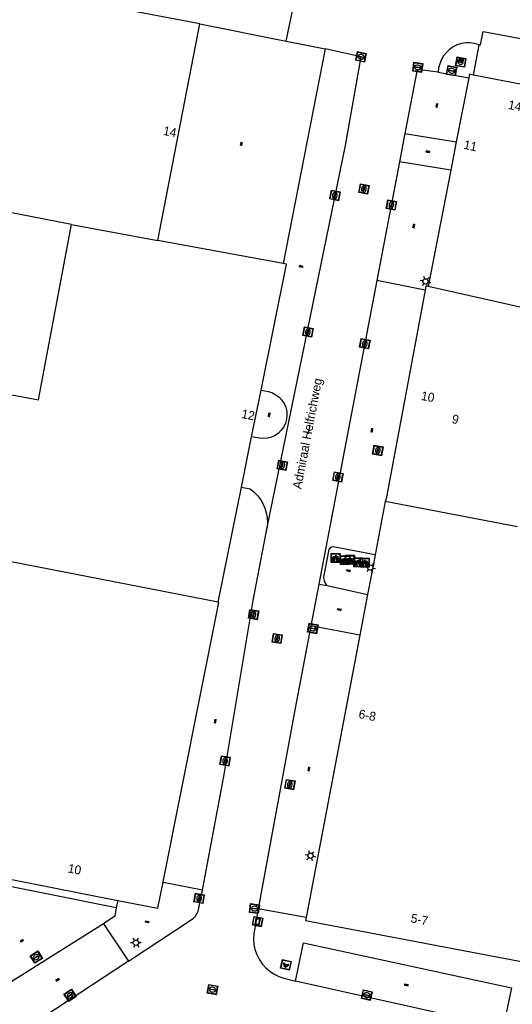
# Model space of a CAD drawing. Header units: metres. Extents: x 93870 to 95789, y 463036 to 464040.
# Tile 334 of 344: x 95146 to 95201, y 463869 to 463979. Entities that reach past the tile are written whole.
import ezdxf
from ezdxf.enums import TextEntityAlignment as Align

# ---------------------------------------------------------------- set-up
doc = ezdxf.new("R2010")
doc.units = ezdxf.units.M
doc.header["$LTSCALE"] = 25.4
for name, color, linetype in [('B_BEBOUWINGSGRENS_0', 1, 'Continuous'), ('B_TUSSENMUUR_0', 7, 'Continuous'), ('G_GRENS_ALGEMEEN_0', 7, 'Continuous'), ('Q_BETAALAUTOMAAT_0', 7, 'Continuous'), ('Q_BRANDKRAAN_0', 5, 'Continuous'), ('Q_FIETSENREK_0', 6, 'Continuous'), ('Q_INSPECTIE_OF_RIOOLPUT_0', 253, 'Continuous'), ('Q_KOLK_0', 254, 'Continuous'), ('Q_LICHTMAST_0', 2, 'Continuous'), ('Q_RECLAMEZUIL_0', 232, 'Continuous'), ('Q_STRAATNAAMBORD_0', 7, 'Continuous'), ('S_GBKN_SYMBOOL_GV_GROOT_0', 7, 'Continuous'), ('S_GBKN_SYMBOOL_OV_GROOT_0', 7, 'Continuous'), ('T_HEK_0', 57, 'Continuous'), ('V_WEGGRENS_0', 7, 'Continuous'), ('Z_GBKN_HUISNUMMER_0', 252, 'Continuous'), ('Z_STRAATNAAM_0', 252, 'Continuous')]:
    doc.layers.add(name, color=color, linetype=linetype)

# ---------------------------------------------------------------- blocks, each defined once
blk = doc.blocks.new('Q_STRAATNAAMBORD')
for points in [[(-0.5, 0.5), (0.5, 0.5), (0.5, -0.5), (-0.5, -0.5)], [(-0.37, 0.22), (0.36, 0.22), (0.36, -0.21), (-0.37, -0.21)]]:
    blk.add_lwpolyline(points, close=True)
for points in [[(-0.44, 0.46), (0.44, 0.46, -0.414214), (0.46, 0.44), (0.46, -0.44, -0.414214), (0.44, -0.46), (-0.44, -0.46, -0.414214), (-0.46, -0.44), (-0.46, 0.44), (-0.46, 0.44), (-0.46, 0.45), (-0.46, 0.45), (-0.46, 0.45), (-0.46, 0.45), (-0.46, 0.45), (-0.46, 0.45), (-0.46, 0.46), (-0.46, 0.46), (-0.46, 0.46), (-0.45, 0.46), (-0.45, 0.46), (-0.45, 0.46), (-0.45, 0.46), (-0.45, 0.46), (-0.45, 0.46), (-0.44, 0.46), (-0.44, 0.46)], [(-0.29, 0.16), (0.28, 0.16, -0.414214), (0.3, 0.14), (0.3, -0.13, -0.414214), (0.28, -0.16), (-0.29, -0.16, -0.414214), (-0.31, -0.13), (-0.31, 0.14), (-0.31, 0.14), (-0.31, 0.14), (-0.31, 0.14), (-0.31, 0.15), (-0.31, 0.15), (-0.31, 0.15), (-0.3, 0.15), (-0.3, 0.15), (-0.3, 0.15), (-0.3, 0.16), (-0.3, 0.16), (-0.3, 0.16), (-0.3, 0.16), (-0.29, 0.16), (-0.29, 0.16), (-0.29, 0.16), (-0.29, 0.16), (-0.29, 0.16)]]:
    blk.add_lwpolyline(points, format="xyb")
blk = doc.blocks.new('Q_LICHTMAST')
for points in [[(-0.26, 0.15), (-0.52, 0.3)], [(0, 0.3), (0, 0.6)], [(0.26, 0.15), (0.52, 0.3)], [(-0.26, -0.15), (-0.52, -0.3)], [(0, -0.3), (0, -0.6)], [(0.26, -0.15), (0.52, -0.3)]]:
    blk.add_lwpolyline(points)
blk.add_circle((0, 0), 0.3)
blk = doc.blocks.new('Q_KOLK')
blk.add_lwpolyline([(-0.5, 0.5), (0.5, 0.5), (0.5, -0.5), (-0.5, -0.5)], close=True)
for points in [[(-0.44, 0.46), (0.44, 0.46, -0.414214), (0.46, 0.44), (0.46, -0.44, -0.414214), (0.44, -0.46), (-0.44, -0.46, -0.414214), (-0.46, -0.44), (-0.46, 0.44, -0.414214), (-0.44, 0.46)], [(-0.34, 0.1, 0.380426), (-0.28, -0.18)], [(-0.01, 0.27, 0.240218), (-0.34, 0.1)], [(-0.19, 0.04, 0.853344), (-0.19, -0.03)], [(0.33, 0.11, 0.240191), (-0.01, 0.27)], [(0.18, -0.03, 0.849746), (0.18, 0.04)], [(0.27, -0.18, 0.380426), (0.33, 0.11)], [(-0.28, -0.18, 0.148452), (0.01, -0.26)], [(0.01, -0.26, 0.131742), (0.27, -0.18)]]:
    blk.add_lwpolyline(points, format="xyb")
for points in [[(-0.19, 0.04), (0.18, 0.04)], [(0.18, -0.03), (-0.19, -0.03)]]:
    blk.add_lwpolyline(points)
blk = doc.blocks.new('Q_INSPECTIE_OF_RIOOLPUT')
blk.add_lwpolyline([(-0.5, 0.5), (0.5, 0.5), (0.5, -0.5), (-0.5, -0.5)], close=True)
for points in [[(-0.44, 0.46), (0.44, 0.46, -0.414214), (0.46, 0.44), (0.46, -0.44, -0.414214), (0.44, -0.46), (-0.44, -0.46, -0.414214), (-0.46, -0.44), (-0.46, 0.44), (-0.46, 0.44), (-0.46, 0.45), (-0.46, 0.45), (-0.46, 0.45), (-0.46, 0.45), (-0.46, 0.45), (-0.46, 0.45), (-0.46, 0.46), (-0.46, 0.46), (-0.46, 0.46), (-0.45, 0.46), (-0.45, 0.46), (-0.45, 0.46), (-0.45, 0.46), (-0.45, 0.46), (-0.45, 0.46), (-0.44, 0.46), (-0.44, 0.46)], [(-0.34, 0.1, 0.380426), (-0.28, -0.18)], [(-0.01, 0.27, 0.240218), (-0.34, 0.1)], [(-0.19, 0.04, 0.853344), (-0.19, -0.03)], [(0.33, 0.11, 0.240191), (-0.01, 0.27)], [(0.18, -0.03, 0.849746), (0.18, 0.04)], [(0.27, -0.18, 0.380426), (0.33, 0.11)], [(-0.28, -0.18, 0.148452), (0.01, -0.26)], [(0.01, -0.26, 0.131742), (0.27, -0.18)]]:
    blk.add_lwpolyline(points, format="xyb")
for points in [[(-0.19, 0.04), (0.18, 0.04)], [(0.18, -0.03), (-0.19, -0.03)]]:
    blk.add_lwpolyline(points)
blk = doc.blocks.new('Q_BRANDKRAAN')
blk.add_lwpolyline([(-0.5, 0.5), (0.5, 0.5), (0.5, -0.5), (-0.5, -0.5)], close=True)
for points in [[(-0.44, 0.46), (0.44, 0.46, -0.414214), (0.46, 0.44), (0.46, -0.44, -0.414214), (0.44, -0.46), (-0.44, -0.46, -0.414214), (-0.46, -0.44), (-0.46, 0.44), (-0.46, 0.44), (-0.46, 0.45), (-0.46, 0.45), (-0.46, 0.45), (-0.46, 0.45), (-0.46, 0.45), (-0.46, 0.45), (-0.46, 0.46), (-0.46, 0.46), (-0.46, 0.46), (-0.45, 0.46), (-0.45, 0.46), (-0.45, 0.46), (-0.45, 0.46), (-0.45, 0.46), (-0.45, 0.46), (-0.44, 0.46), (-0.44, 0.46)], [(-0.34, 0.1, 0.380426), (-0.28, -0.18)], [(-0.01, 0.27, 0.240218), (-0.34, 0.1)], [(-0.19, 0.04, 0.853344), (-0.19, -0.03)], [(0.33, 0.11, 0.240191), (-0.01, 0.27)], [(0.18, -0.03, 0.849746), (0.18, 0.04)], [(0.27, -0.18, 0.380426), (0.33, 0.11)], [(-0.28, -0.18, 0.148452), (0.01, -0.26)], [(0.01, -0.26, 0.131742), (0.27, -0.18)]]:
    blk.add_lwpolyline(points, format="xyb")
for points in [[(-0.19, 0.04), (0.18, 0.04)], [(0.18, -0.03), (-0.19, -0.03)]]:
    blk.add_lwpolyline(points)
blk = doc.blocks.new('Q_RECLAMEZUIL')
blk.add_lwpolyline([(-0.5, 0.5), (0.5, 0.5), (0.5, -0.5), (-0.5, -0.5)], close=True)
for points in [[(-0.44, 0.46), (0.44, 0.46, -0.414214), (0.46, 0.44), (0.46, -0.44, -0.414214), (0.44, -0.46), (-0.44, -0.46, -0.414214), (-0.46, -0.44), (-0.46, 0.44), (-0.46, 0.44), (-0.46, 0.45), (-0.46, 0.45), (-0.46, 0.45), (-0.46, 0.45), (-0.46, 0.45), (-0.46, 0.45), (-0.46, 0.46), (-0.46, 0.46), (-0.46, 0.46), (-0.45, 0.46), (-0.45, 0.46), (-0.45, 0.46), (-0.45, 0.46), (-0.45, 0.46), (-0.45, 0.46), (-0.44, 0.46), (-0.44, 0.46)], [(-0.13, 0.05, 0.550274), (-0.13, -0.04)], [(0.13, -0.04, 0.506565), (0.13, 0.05)], [(-0.13, -0.14, 0.502509), (-0.13, -0.22)], [(0.13, -0.22, 0.554525), (0.13, -0.14)]]:
    blk.add_lwpolyline(points, format="xyb")
for points in [[(-0.23, 0.17), (0, 0.33), (0.22, 0.17)], [(0.22, 0.17), (0.22, -0.32), (-0.23, -0.32), (-0.23, 0.17)], [(-0.13, 0.05), (0.13, 0.05)], [(0.13, -0.04), (-0.13, -0.04)], [(-0.13, -0.14), (0.13, -0.14)], [(0.13, -0.22), (-0.13, -0.22)]]:
    blk.add_lwpolyline(points)
blk = doc.blocks.new('Q_FIETSENREK')
for points in [[(-0.5, 0.5), (0.5, 0.5), (0.5, -0.5), (-0.5, -0.5)], [(-0.06, 0.15), (0.18, 0.05), (0.04, -0.09)]]:
    blk.add_lwpolyline(points, close=True)
for points in [[(-0.44, 0.46), (0.44, 0.46, -0.414214), (0.46, 0.44), (0.46, -0.44, -0.414214), (0.44, -0.46), (-0.44, -0.46, -0.414214), (-0.46, -0.44), (-0.46, 0.44), (-0.46, 0.44), (-0.46, 0.45), (-0.46, 0.45), (-0.46, 0.45), (-0.46, 0.45), (-0.46, 0.45), (-0.46, 0.45), (-0.46, 0.46), (-0.46, 0.46), (-0.46, 0.46), (-0.45, 0.46), (-0.45, 0.46), (-0.45, 0.46), (-0.45, 0.46), (-0.45, 0.46), (-0.45, 0.46), (-0.44, 0.46), (-0.44, 0.46)], [(-0.18, 0.11, 0.847256), (-0.32, -0.14)], [(-0.19, 0.08, 0.842492), (-0.3, -0.12)], [(-0.17, 0.06, 0.053288), (-0.19, 0.08)], [(-0.19, -0.13, 0.502492), (-0.15, 0.04)], [(-0.15, 0.09, 0.06236), (-0.18, 0.11)], [(-0.16, -0.16, 0.494489), (-0.12, 0.07)], [(-0.32, -0.14, 0.089606), (-0.42, -0.35)], [(-0.3, -0.16, 0.110942), (-0.37, -0.35)], [(-0.29, -0.1, 0.006942), (-0.3, -0.12)], [(-0.3, -0.16, 0.02458), (-0.28, -0.17)], [(-0.21, -0.1, 0.381614), (-0.29, -0.1)], [(-0.22, -0.14, 0.533998), (-0.28, -0.14)], [(-0.28, -0.14, 0.009682), (-0.27, -0.14)], [(-0.28, -0.17, 0.148109), (-0.2, -0.17)], [(-0.27, -0.14, 0.120201), (-0.22, -0.14)], [(-0.22, -0.14, 0.003554), (-0.22, -0.14)], [(-0.19, -0.13, 0.017985), (-0.21, -0.1)], [(-0.12, -0.35, 0.075837), (-0.2, -0.17)], [(-0.08, -0.35, 0.094234), (-0.16, -0.16)], [(0.1, -0.16, 0.385208), (0.19, -0.33)], [(0.21, -0.05, 0.224648), (0.11, -0.13)], [(0.13, -0.17, 0.376993), (0.2, -0.3)], [(0.21, -0.09, 0.20829), (0.14, -0.14)], [(0.19, -0.33, 1), (0.29, -0.06)], [(0.2, -0.3, 1), (0.28, -0.09)], [(0.29, -0.06, 0.086253), (0.24, -0.05)], [(0.28, -0.09, 0.079305), (0.24, -0.08)]]:
    blk.add_lwpolyline(points, format="xyb")
for points in [[(-0.17, 0.06), (-0.26, -0.04), (-0.24, -0.06), (-0.15, 0.04)], [(0.08, 0.22), (0, 0.25), (-0.15, 0.09)], [(-0.12, 0.07), (-0.09, 0.11), (0.02, -0.13), (0.1, -0.16)], [(0.24, -0.05), (0.23, 0.05), (0.26, 0.09), (0.3, 0.08), (0.31, 0.11), (0.19, 0.15), (0.18, 0.12), (0.23, 0.1), (0.21, 0.08), (-0.04, 0.17), (0, 0.22), (0.07, 0.19), (0.08, 0.22)], [(0.21, -0.05), (0.2, 0.03), (0.06, -0.11)], [(-0.42, -0.35), (-0.37, -0.35)], [(-0.12, -0.35), (-0.08, -0.35)], [(0.06, -0.11), (0.11, -0.13)], [(0.13, -0.17), (0.25, -0.22), (0.24, -0.08)], [(0.14, -0.14), (0.22, -0.17), (0.21, -0.09)]]:
    blk.add_lwpolyline(points)
blk = doc.blocks.new('Q_BETAALAUTOMAAT')
blk.add_lwpolyline([(-0.5, 0.5), (0.5, 0.5), (0.5, -0.5), (-0.5, -0.5)], close=True)
for points in [[(-0.44, 0.46), (0.44, 0.46, -0.414214), (0.46, 0.44), (0.46, -0.44, -0.414214), (0.44, -0.46), (-0.44, -0.46, -0.414214), (-0.46, -0.44), (-0.46, 0.44), (-0.46, 0.44), (-0.46, 0.45), (-0.46, 0.45), (-0.46, 0.45), (-0.46, 0.45), (-0.46, 0.45), (-0.46, 0.45), (-0.46, 0.46), (-0.46, 0.46), (-0.46, 0.46), (-0.45, 0.46), (-0.45, 0.46), (-0.45, 0.46), (-0.45, 0.46), (-0.45, 0.46), (-0.45, 0.46), (-0.44, 0.46), (-0.44, 0.46)], [(-0.2, 0.03, 0.050902), (-0.2, -0.03)], [(0, 0.29, 0.299915), (-0.19, 0.1)], [(-0.11, 0.03, 0.069027), (-0.11, -0.03)], [(0, 0.2, 0.158079), (-0.09, 0.1)], [(0.15, 0.29, 0.138529), (0, 0.29)], [(0.14, 0.2, 0.200552), (0, 0.2)], [(-0.18, -0.1, 0.345501), (0.02, -0.28)], [(-0.09, -0.1, 0.158478), (0.01, -0.2)], [(0.01, -0.2, 0.260272), (0.13, -0.18)], [(0.02, -0.28, 0.17253), (0.15, -0.27)]]:
    blk.add_lwpolyline(points, format="xyb")
for points in [[(-0.2, 0.03), (-0.27, 0.03), (-0.27, 0.1)], [(-0.27, 0.1), (-0.19, 0.1)], [(0.06, 0.03), (-0.11, 0.03)], [(-0.09, 0.1), (0.06, 0.1)], [(0.06, 0.1), (0.06, 0.03)], [(0.15, 0.29), (0.14, 0.2)], [(-0.18, -0.1), (-0.27, -0.1), (-0.27, -0.03)], [(-0.27, -0.03), (-0.2, -0.03)], [(-0.11, -0.03), (0.06, -0.03)], [(0.06, -0.1), (-0.09, -0.1)], [(0.06, -0.03), (0.06, -0.1)], [(0.13, -0.18), (0.15, -0.27)]]:
    blk.add_lwpolyline(points)
blk = doc.blocks.new('S_GBKN_SYMBOOL_GV_GROOT')
for points in [[(-0.1875, 0.03125), (-0.09375, 0.09375)], [(-0.1875, -0.0625), (0.0625, 0.09375)], [(-0.1875, 0.09375), (0.125, -0.09375)], [(-0.1875, 0), (-0.03125, -0.09375)], [(-0.125, -0.09375), (0.1875, 0.09375)], [(-0.0625, 0.09375), (0.1875, -0.0625)], [(0.03125, -0.09375), (0.1875, 0)], [(0.09375, 0.09375), (0.1875, 0.03125)]]:
    blk.add_lwpolyline(points)
blk = doc.blocks.new('S_GBKN_SYMBOOL_OV_GROOT')
for points in [[(-0.21875, 0.0625), (0.21875, 0.0625)], [(-0.21875, 0), (0.21875, 0)], [(-0.1875, 0.0625), (-0.1875, 0)], [(-0.125, 0.09375), (-0.125, 0.0625)], [(-0.125, 0), (-0.125, -0.0625)], [(-0.0625, 0.0625), (-0.0625, 0)], [(0, 0.09375), (0, 0.0625)], [(0, 0), (0, -0.0625)], [(0.0625, 0.0625), (0.0625, 0)], [(0.125, 0.09375), (0.125, 0.0625)], [(0.125, 0), (0.125, -0.0625)], [(0.1875, 0.0625), (0.1875, 0)], [(-0.21875, -0.0625), (0.21875, -0.0625)], [(-0.1875, -0.0625), (-0.1875, -0.09375)], [(-0.0625, -0.0625), (-0.0625, -0.09375)], [(0.0625, -0.0625), (0.0625, -0.09375)], [(0.1875, -0.0625), (0.1875, -0.09375)]]:
    blk.add_lwpolyline(points)

msp = doc.modelspace()

# ---------------------------------------------------------------- linework, layer by layer
at = {"layer": 'B_BEBOUWINGSGRENS_0'}
for p, q in [((95165.96, 463978.79), (95145.73, 463982.62)), ((95161.23, 463954.41), (95165.96, 463978.79)), ((95196.17, 463972.72), (95194.77, 463965.51)), ((95194.77, 463965.51), (95194.15, 463962.32)), ((95194.15, 463962.32), (95191.6, 463949.25)), ((95175.33, 463951.83), (95161.23, 463954.41)), ((95171.77, 463932.38), (95172.83, 463937.62)), ((95170.63, 463926.72), (95171.77, 463932.38)), ((95168.01, 463913.77), (95170.63, 463926.72)), ((95186.78, 463925.08), (95185.65, 463919.11)), ((95184.8, 463914.64), (95183.93, 463910.06)), ((95168.1, 463913.75), (95168.01, 463913.77)), ((95183.93, 463910.06), (95177.91, 463878.35))]:
    msp.add_line(p, q, dxfattribs=at)
for points in [[(95196.71, 463973.02), (95196.25, 463973.11), (95196.17, 463972.72)], [(95210.81, 463969.58), (95207.28, 463970.27), (95207.41, 463970.93), (95206.58, 463971.09), (95196.71, 463973.02)], [(95172.83, 463937.62), (95175.68, 463951.77), (95175.33, 463951.83)], [(95191.25, 463948.85), (95186.88, 463925.38), (95186.78, 463925.08)], [(95191.6, 463949.25), (95191.34, 463949.3), (95191.25, 463948.85)], [(95185.65, 463919.11), (95185.45, 463918.07), (95184.8, 463914.64)], [(95161.82, 463882.27), (95161.83, 463882.36), (95168.1, 463913.75)], [(95144.49, 463897.74), (95141.55, 463883.26), (95156.73, 463880.27)], [(95156.73, 463880.27), (95161.24, 463879.38), (95161.57, 463881.03), (95161.82, 463882.27)], [(95177.91, 463878.35), (95177.84, 463878), (95202.48, 463873.32)]]:
    msp.add_lwpolyline(points, dxfattribs=at)
at = {"layer": 'B_TUSSENMUUR_0'}
for p, q in [((95151.53, 463956.23), (95161.23, 463954.41)), ((95205.84, 463946.07), (95191.6, 463949.25)), ((95201.65, 463922.25), (95186.78, 463925.08)), ((95168.01, 463913.77), (95137.46, 463919.75))]:
    msp.add_line(p, q, dxfattribs=at)
for points in [[(95151.53, 463956.23), (95131.71, 463960.08), (95122.22, 463961.83)], [(95140.99, 463937.78), (95147.83, 463936.51), (95151.53, 463956.23)]]:
    msp.add_lwpolyline(points, dxfattribs=at)
at = {"layer": 'G_GRENS_ALGEMEEN_0'}
msp.add_lwpolyline([(95156.56, 463879.43), (95141.23, 463882.52), (95140.2, 463877.65)], dxfattribs=at)
at = {"layer": 'T_HEK_0'}
for p, q in [((95165.96, 463978.79), (95175.64, 463976.84)), ((95175.64, 463976.84), (95180.03, 463975.95)), ((95180.03, 463975.95), (95175.33, 463951.83)), ((95156.73, 463880.27), (95156.56, 463879.43)), ((95155.14, 463877.65), (95142.24, 463869.55))]:
    msp.add_line(p, q, dxfattribs=at)
msp.add_lwpolyline([(95156.56, 463879.43), (95156.38, 463878.51), (95155.14, 463877.65)], dxfattribs=at)
at = {"layer": 'V_WEGGRENS_0'}
for p, q in [((95175.64, 463976.84), (95176.36, 463980.22)), ((95196.71, 463973.02), (95197.35, 463976.43)), ((95192.73, 463973.33), (95196.17, 463972.72)), ((95189, 463966.45), (95188.4, 463963.28)), ((95189, 463966.45), (95194.77, 463965.51)), ((95188.4, 463963.28), (95185.85, 463949.95)), ((95194.15, 463962.32), (95188.4, 463963.28)), ((95185.85, 463949.95), (95179.33, 463915.82)), ((95191.25, 463948.85), (95185.85, 463949.95)), ((95179.33, 463915.82), (95178.42, 463911.11)), ((95179.33, 463915.82), (95180.24, 463915.64)), ((95180.24, 463915.64), (95184.8, 463914.64)), ((95183.93, 463910.06), (95178.42, 463911.11)), ((95166.23, 463881.42), (95161.82, 463882.27)), ((95166, 463880.19), (95166.23, 463881.42)), ((95177.91, 463878.35), (95172.52, 463879.34)), ((95155.14, 463877.65), (95157.92, 463873.43)), ((95200.05, 463866), (95176.69, 463871.21))]:
    msp.add_line(p, q, dxfattribs=at)
for points in [[(95197.35, 463976.43), (95197.47, 463976.4), (95197.77, 463977.93), (95207.61, 463976.08), (95212.02, 463975.25)], [(95197.35, 463976.43), (95196.83, 463976.58), (95196.34, 463976.65), (95195.84, 463976.64), (95195.35, 463976.56), (95194.88, 463976.41), (95194.43, 463976.19), (95194.02, 463975.91), (95193.66, 463975.57), (95193.34, 463975.19), (95193.09, 463974.76), (95192.9, 463974.3), (95192.78, 463973.82), (95192.73, 463973.33)], [(95173.53, 463922.19), (95182.32, 463965.1), (95184.06, 463975.06), (95180.03, 463975.95)], [(95192.73, 463973.33), (95190.38, 463973.66), (95189, 463966.45)], [(95172.83, 463937.62), (95173.66, 463937.45), (95174.1, 463937.31), (95174.5, 463937.1), (95174.86, 463936.82), (95175.17, 463936.49), (95175.42, 463936.11), (95175.6, 463935.69), (95175.71, 463935.24), (95175.74, 463934.79), (95175.69, 463934.34), (95175.56, 463933.9), (95175.37, 463933.49), (95175.1, 463933.11), (95174.78, 463932.79), (95174.4, 463932.53), (95173.99, 463932.34), (95173.55, 463932.22), (95173.1, 463932.17), (95172.64, 463932.21), (95171.77, 463932.38)], [(95170.63, 463926.72), (95171.61, 463926.53), (95172.03, 463926.18), (95172.42, 463925.78), (95172.75, 463925.34), (95173.03, 463924.86), (95173.26, 463924.36), (95173.42, 463923.83), (95173.52, 463923.29), (95173.56, 463922.74), (95173.53, 463922.19)], [(95166.23, 463881.42), (95168.68, 463894.41), (95171.95, 463913.99), (95173.53, 463922.19)], [(95185.65, 463919.11), (95181.13, 463919.97), (95180.94, 463920.01), (95180.74, 463919.97), (95180.57, 463919.86), (95180.45, 463919.7), (95180.41, 463919.5), (95179.86, 463916.61), (95179.87, 463916.39), (95179.91, 463916.18), (95179.99, 463915.99), (95180.1, 463915.8), (95180.24, 463915.64)], [(95178.42, 463911.11), (95176.66, 463901.89), (95172.52, 463879.34)], [(95157.92, 463873.43), (95164.98, 463878.08), (95165.23, 463878.27), (95165.45, 463878.51), (95165.63, 463878.78), (95165.76, 463879.07), (95165.85, 463879.38), (95166, 463880.19)], [(95172.52, 463879.34), (95172, 463876.52), (95171.97, 463875.92), (95172.02, 463875.33), (95172.14, 463874.74), (95172.34, 463874.18), (95172.61, 463873.65), (95172.95, 463873.15), (95173.35, 463872.7), (95173.8, 463872.31), (95174.3, 463871.98), (95174.83, 463871.72), (95175.4, 463871.53), (95176.69, 463871.21)], [(95176.69, 463871.21), (95177.61, 463875.5), (95200.97, 463870.44), (95200.05, 463866)], [(95157.92, 463873.43), (95148.41, 463867.18), (95144.87, 463865.07)]]:
    msp.add_lwpolyline(points, dxfattribs=at)
at = {"layer": 'Z_STRAATNAAM_0'}
msp.add_line((95178.15, 463932.72), (95178.34, 463933.7), dxfattribs=at)

# ---------------------------------------------------------------- block references
at = {"layer": 'Q_BETAALAUTOMAAT_0', "rotation": 77.81228511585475}
msp.add_blockref('Q_BETAALAUTOMAAT', (95175.62, 463873.03), dxfattribs=at)
at = {"layer": 'Q_BRANDKRAAN_0'}
for p, rotation in [((95194.24, 463973.5), 169.9531022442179), ((95185.95, 463930.83), 79.44934715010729)]:
    msp.add_blockref('Q_BRANDKRAAN', p, dxfattribs=dict(at, rotation=rotation))
at = {"layer": 'Q_FIETSENREK_0'}
for p in [(95181.21, 463918.76), (95182.27, 463918.51), (95182.81, 463918.55), (95183.74, 463918.27), (95184.47, 463918.23)]:
    msp.add_blockref('Q_FIETSENREK', p, dxfattribs=at)
at = {"layer": 'Q_INSPECTIE_OF_RIOOLPUT_0'}
for p, rotation in [((95184.39, 463960.22), 78.41636651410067), ((95174.64, 463909.7), 80.51490673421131), ((95147.57, 463873.9), 32.11300099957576), ((95167.37, 463870.25), 169.4288543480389)]:
    msp.add_blockref('Q_INSPECTIE_OF_RIOOLPUT', p, dxfattribs=dict(at, rotation=rotation))
at = {"layer": 'Q_KOLK_0'}
for p, rotation in [((95184.06, 463975.06), 167.5012806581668), ((95190.43, 463973.89), 172.0815469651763), ((95181.13, 463959.49), 78.41636651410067), ((95187.48, 463958.42), 79.18211356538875), ((95178.1, 463944.14), 78.41636651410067), ((95184.49, 463942.83), 79.18770556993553), ((95175.22, 463929.17), 78.41636651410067), ((95181.46, 463927.86), 79.1877055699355), ((95171.99, 463912.39), 80.51490673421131), ((95178.65, 463910.83), 169.2233531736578), ((95168.79, 463895.94), 80.51490673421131), ((95176.07, 463893.29), 79.59590067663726), ((95165.87, 463880.49), 79.30148703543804), ((95172.09, 463879.35), 172.5659630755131), ((95151.37, 463869.6), 33.34247776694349), ((95184.7, 463869.63), 167.4262776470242)]:
    msp.add_blockref('Q_KOLK', p, dxfattribs=dict(at, rotation=rotation))
at = {"layer": 'Q_LICHTMAST_0'}
for p, rotation in [((95191.31, 463949.83), 78.96842949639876), ((95185.1, 463917.68), 79.24638219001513), ((95178.38, 463885.29), 79.25232234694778), ((95158.77, 463875.52), 33.34965214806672)]:
    msp.add_blockref('Q_LICHTMAST', p, dxfattribs=dict(at, rotation=rotation))
at = {"layer": 'Q_RECLAMEZUIL_0', "rotation": 169.9531022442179}
msp.add_blockref('Q_RECLAMEZUIL', (95195.27, 463974.48), dxfattribs=at)
at = {"layer": 'Q_STRAATNAAMBORD_0', "rotation": 79.59870209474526}
msp.add_blockref('Q_STRAATNAAMBORD', (95172.44, 463877.89), dxfattribs=at)
at = {"layer": 'S_GBKN_SYMBOOL_GV_GROOT_0'}
for p, rotation in [((95170.63, 463965.27), 79.02489390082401), ((95145.96, 463875.75), 32.11300099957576)]:
    msp.add_blockref('S_GBKN_SYMBOOL_GV_GROOT', p, dxfattribs=dict(at, rotation=rotation))
at = {"layer": 'S_GBKN_SYMBOOL_OV_GROOT_0'}
for p, rotation in [((95195.04, 463974.68), 34.23480964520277), ((95192.59, 463969.61), 78.96988509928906), ((95191.58, 463964.39), 170.5619132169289), ((95190, 463956.06), 78.96842949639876), ((95177.34, 463951.5), 169.7521358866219), ((95173.75, 463934.85), 78.59750576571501), ((95185.29, 463933.11), 79.1877055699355), ((95182.65, 463917.32), 167.5537394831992), ((95181.63, 463912.94), 167.5537394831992), ((95167.69, 463900.42), 80.51490673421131), ((95178.22, 463895.04), 79.59590067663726), ((95160.03, 463877.85), 168.8367287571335), ((95149.95, 463871.36), 32.11300099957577), ((95189.15, 463870.75), 167.7774935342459)]:
    msp.add_blockref('S_GBKN_SYMBOOL_OV_GROOT', p, dxfattribs=dict(at, rotation=rotation))

# ---------------------------------------------------------------- texts
at = {"layer": 'Z_GBKN_HUISNUMMER_0', "linetype": 'Continuous'}
for s, rotation, p in [('14', 348.9, (95201.35, 463969.57)), ('14', 349.3, (95162.59, 463966.66)), ('11', 347.5, (95196.35, 463965.08)), ('10', 349.5, (95191.57, 463936.88)), ('12', 348.6, (95171.39, 463934.85)), ('9', 349.2, (95194.67, 463934.34)), ('6-8', 349.2, (95184.77, 463901.08)), ('10', 348.8, (95151.88, 463883.77)), ('5-7', 349.2, (95190.63, 463878.12))]:
    msp.add_text(s, height=1, rotation=rotation, dxfattribs=at).set_placement(p, align=Align.MIDDLE)
at = {"layer": 'Z_STRAATNAAM_0', "linetype": 'Continuous'}
msp.add_text('Admiraal Helfrichweg', height=1, rotation=79.2184, dxfattribs=at).set_placement((95178.15, 463932.72), align=Align.MIDDLE)

doc.saveas('drawing.dxf')
